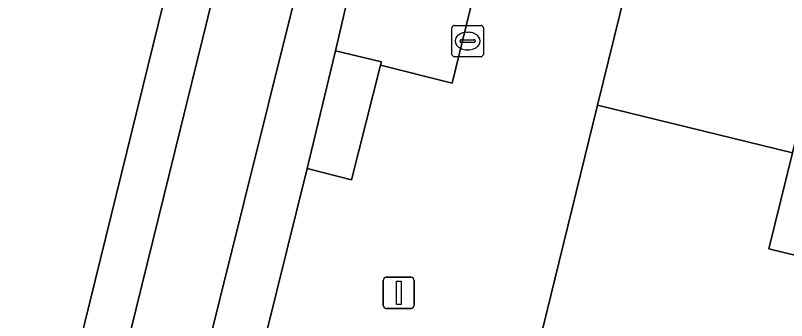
# Model space of a CAD drawing. Extents: x 162803 to 163818, y 381639 to 382475.
# Drawn here: x 163516.95 to 163541.54, y 382221.58 to 382231.33 of the extents above; entities that cross this region are included whole.
import ezdxf

# ---------------------------------------------------------------- set-up
doc = ezdxf.new("R2010")
doc.units = 0
for name, color, linetype in [('IMGEO_Erf', 7, 'Continuous'), ('IMGEO_Kolk', 7, 'Continuous'), ('IMGEO_Lichtmast', 7, 'Continuous'), ('IMGEO_Muur', 7, 'Continuous'), ('IMGEO_OVBaan_open', 7, 'Continuous'), ('IMGEO_Pand', 7, 'Continuous'), ('IMGEO_Rijbaan_lokaal_gesloten', 7, 'Continuous'), ('IMGEO_Verkeerseiland_groen', 7, 'Continuous'), ('IMGEO_Voetpad_gesloten', 7, 'Continuous'), ('IMGEO_Voetpad_open', 7, 'Continuous')]:
    doc.layers.add(name, color=color, linetype=linetype)

msp = doc.modelspace()

# ---------------------------------------------------------------- linework, layer by layer
at = {"layer": 'IMGEO_Erf'}
msp.add_lwpolyline([(163547.099, 382222.375), (163540.974, 382223.877), (163541.725, 382226.94), (163535.508, 382228.464), (163532.122, 382214.609), (163536.111, 382213.645), (163535.46, 382210.95), (163531.47, 382211.914), (163531.365, 382211.507), (163537.697, 382210.054), (163538.85, 382214.918), (163544.918, 382213.479)], dxfattribs=at)
at = {"layer": 'IMGEO_Kolk'}
for p, q in [((163530.943, 382231.013), (163531.795, 382231.013)), ((163530.868, 382230.087), (163530.868, 382230.939)), ((163531.356, 382230.793), (163531.381, 382230.793)), ((163531.869, 382230.939), (163531.869, 382230.087)), ((163531.127, 382230.507), (163531.127, 382230.519)), ((163531.17, 382230.556), (163531.568, 382230.556)), ((163531.611, 382230.519), (163531.611, 382230.507)), ((163531.565, 382230.47), (163531.167, 382230.47)), ((163531.379, 382230.233), (163531.354, 382230.233)), ((163531.795, 382230.013), (163530.943, 382230.013))]:
    msp.add_line(p, q, dxfattribs=at)
for points in [[(163530.943, 382231.013), (163531.795, 382231.013)], [(163530.868, 382230.087), (163530.868, 382230.939)], [(163531.869, 382230.939), (163531.869, 382230.087)], [(163531.795, 382230.013), (163530.943, 382230.013)]]:
    msp.add_lwpolyline(points, dxfattribs=at)
for centre, radius, start, end in [((163530.945, 382230.937), 0.0765, 91.552, 178.448), ((163530.945, 382230.937), 0.0765, 91.552, 178.448), ((163531.793, 382230.937), 0.0765, 1.552, 88.448), ((163531.793, 382230.937), 0.0765, 1.552, 88.448), ((163531.167, 382230.516), 0.0403, 85.8775, 175.7526), ((163531.164, 382230.506), 0.0366, 178.938, 274.7102), ((163531.568, 382230.513), 0.043, 264.8664, 352.4533), ((163531.572, 382230.518), 0.0386, 1.7309, 96.639), ((163530.945, 382230.089), 0.0765, 181.552, 268.448), ((163530.945, 382230.089), 0.0765, 181.552, 268.448), ((163531.793, 382230.089), 0.0765, 271.552, 358.448), ((163531.793, 382230.089), 0.0765, 271.552, 358.448)]:
    msp.add_arc(centre, radius, start, end, dxfattribs=at)
for centre, major_axis, ratio, start_param, end_param in [((163531.355, 382230.513), (-0.387, 0.002), 0.722429, 4.712389, 7.853982), ((163531.38, 382230.513), (-0.39, 0.002), 0.717154, 1.570796, 4.712389)]:
    msp.add_ellipse(centre, major_axis=major_axis, ratio=ratio, start_param=start_param, end_param=end_param, dxfattribs=at)
at = {"layer": 'IMGEO_Lichtmast'}
for p, q in [((163528.675, 382222.067), (163528.675, 382222.867)), ((163528.675, 382222.867), (163528.675, 382222.067)), ((163528.775, 382222.967), (163529.565, 382222.967)), ((163529.565, 382222.967), (163528.775, 382222.967)), ((163529.665, 382222.867), (163529.665, 382222.067)), ((163529.665, 382222.067), (163529.665, 382222.867)), ((163529.565, 382221.967), (163528.775, 382221.967)), ((163528.775, 382221.967), (163529.565, 382221.967))]:
    msp.add_line(p, q, dxfattribs=at)
msp.add_lwpolyline([(163529.095, 382222.842), (163529.245, 382222.842), (163529.245, 382222.092), (163529.095, 382222.092), (163529.095, 382222.842)], dxfattribs=at)
for centre, start, end in [((163528.775, 382222.867), 90, 180), ((163528.775, 382222.867), 90, 180), ((163529.565, 382222.867), 0, 90), ((163529.565, 382222.867), 360, 90), ((163528.775, 382222.067), 180, 270), ((163528.775, 382222.067), 180, 270), ((163529.565, 382222.067), 270, 0), ((163529.565, 382222.067), 270, 0)]:
    msp.add_arc(centre, 0.1, start, end, dxfattribs=at)
at = {"layer": 'IMGEO_Muur'}
msp.add_lwpolyline([(163532.122, 382214.609), (163535.508, 382228.464)], dxfattribs=at)
at = {"layer": 'IMGEO_OVBaan_open'}
msp.add_lwpolyline([(163525.218, 382240.21), (163524.848, 382238.45), (163518.16, 382211.245), (163518.277, 382211.062), (163522.961, 382220.201), (163523.453, 382222.229), (163527.364, 382237.962)], dxfattribs=at)
at = {"layer": 'IMGEO_Pand'}
for points in [[(163543.501, 382234.18), (163537.281, 382235.69), (163535.508, 382228.464), (163541.725, 382226.94)], [(163547.85, 382225.438), (163549.629, 382232.693), (163543.501, 382234.18), (163541.725, 382226.94), (163540.974, 382223.877), (163547.099, 382222.375)]]:
    msp.add_lwpolyline(points, close=True, dxfattribs=at)
at = {"layer": 'IMGEO_Rijbaan_lokaal_gesloten'}
for points in [[(163501.707, 382150.226), (163512.256, 382193.448), (163523.364, 382238.62), (163524.776, 382244.371), (163526.46, 382251.061), (163528.706, 382260.766), (163523.567, 382261.95), (163521.302, 382252.983), (163521.298, 382252.968), (163519.284, 382244.498), (163518.053, 382239.538), (163507.932, 382197.694), (163505.702, 382188.476)], [(163518.277, 382211.062), (163518.16, 382211.245), (163524.848, 382238.45), (163525.218, 382240.21), (163529.338, 382256.343), (163529.634, 382257.552), (163530.338, 382260.39), (163528.706, 382260.766), (163526.46, 382251.061), (163524.776, 382244.371), (163523.364, 382238.62), (163512.256, 382193.448), (163501.707, 382150.226), (163499.769, 382142.519), (163496.345, 382129.936), (163493.27, 382120.04), (163491.083, 382113.477), (163485.511, 382093.716), (163476.268, 382063.863)]]:
    msp.add_lwpolyline(points, dxfattribs=at)
at = {"layer": 'IMGEO_Verkeerseiland_groen'}
msp.add_lwpolyline([(163528.993, 382238.117), (163527.153, 382230.201), (163528.617, 382229.844), (163528.591, 382229.738), (163530.879, 382229.172), (163531.906, 382233.403)], dxfattribs=at)
at = {"layer": 'IMGEO_Voetpad_gesloten'}
msp.add_lwpolyline([(163528.591, 382229.738), (163528.617, 382229.844), (163527.153, 382230.201), (163526.248, 382226.44), (163527.665, 382226.084)], close=True, dxfattribs=at)
at = {"layer": 'IMGEO_Voetpad_open'}
msp.add_lwpolyline([(163527.153, 382230.201), (163528.993, 382238.117), (163527.364, 382237.962), (163523.453, 382222.229), (163522.961, 382220.201), (163524.958, 382221.198), (163526.248, 382226.44)], close=True, dxfattribs=at)
for points in [[(163535.508, 382228.464), (163537.281, 382235.69), (163532.865, 382237.257), (163531.906, 382233.403), (163530.879, 382229.172), (163528.591, 382229.738), (163527.665, 382226.084), (163526.248, 382226.44), (163524.958, 382221.198), (163522.961, 382220.201), (163518.277, 382211.062)], [(163503.765, 382121.55), (163508.77, 382120.311), (163522.997, 382178.983), (163524.399, 382178.616), (163524.852, 382180.548), (163523.894, 382180.78), (163523.93, 382180.927), (163522.484, 382181.264), (163529.529, 382210.579), (163531.034, 382210.231), (163531.365, 382211.507), (163531.47, 382211.914), (163532.122, 382214.609), (163535.508, 382228.464)]]:
    msp.add_lwpolyline(points, dxfattribs=at)

doc.saveas('drawing.dxf')
